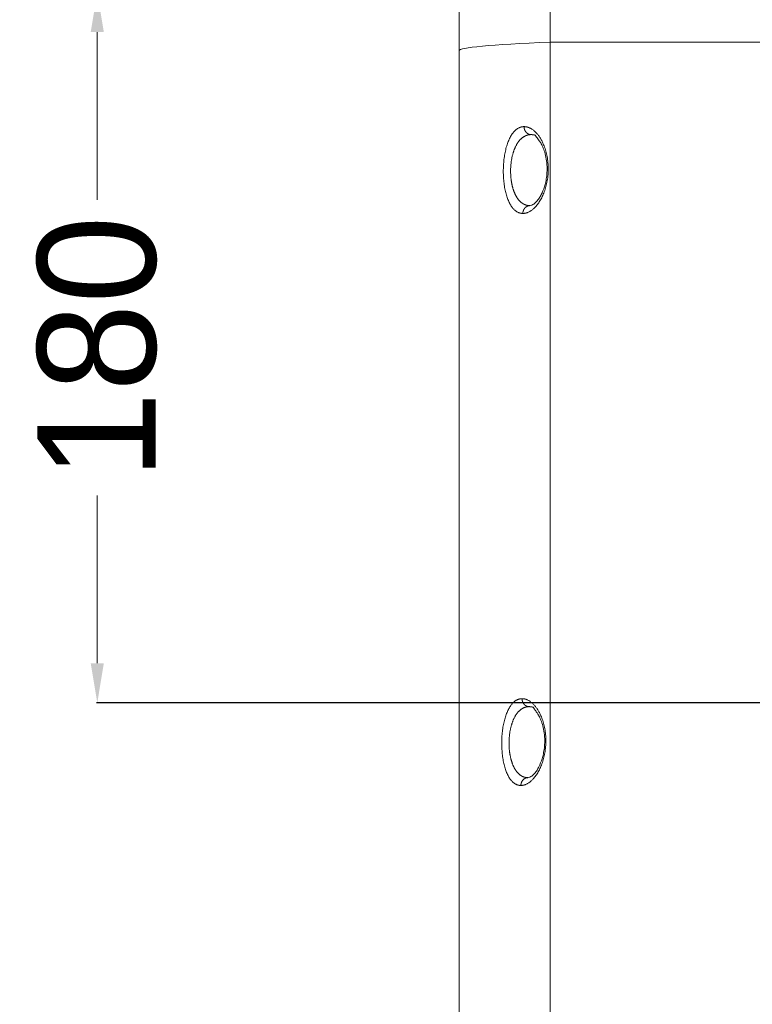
# Model space of a CAD drawing. Header units: millimetres. Extents: x 5437 to 18441, y -4466 to 3128.
# Tile 488 of 497: x 16010 to 16196, y -800 to -551. Entities that reach past the tile are written whole.
import ezdxf

# ---------------------------------------------------------------- set-up
doc = ezdxf.new("R2010")
doc.units = ezdxf.units.MM
doc.layers.add('1', color=7, linetype='Continuous', true_color=0xffffff)
doc.dimstyles.get("Standard").update_dxf_attribs({"dimtxt": 0.18, "dimasz": 0.18, "dimexe": 0.18, "dimexo": 0.0625, "dimgap": 0.09, "dimtad": 0, "dimtih": 1, "dimtoh": 1, "dimdec": 4, "dimzin": 0, "dimdsep": 46, "dimtxsty": 'Standard', "dimcen": 0.09, "dimadec": 0, "dimazin": 0, "dimtfac": 1, "dimtdec": 4, "dimtofl": 0, "dimtmove": 0, "dimatfit": 3, "dimfxl": 1, "dimtolj": 1, "dimtzin": 0, "dimarcsym": 0})

# ---------------------------------------------------------------- blocks, each defined once
blk = doc.blocks.new('*D6')
at = {"color": 0, "lineweight": -2, "transparency": 16777216}
for p, q in [((16228.94, -543.93), (16029.56, -543.93)), ((16228.94, -723.93), (16029.56, -723.93))]:
    blk.add_line(p, q, dxfattribs=at)
at = {"color": 0, "lineweight": 9, "transparency": 16777216}
for p, q in [((16029.74, -553.93), (16029.74, -596.43)), ((16029.74, -713.93), (16029.74, -671.43))]:
    blk.add_line(p, q, dxfattribs=at)
at = {"color": 0, "lineweight": 20, "transparency": 16777216}
for points in [[(16028.07, -553.93), (16031.4, -553.93), (16029.74, -543.93)], [(16028.07, -713.93), (16031.4, -713.93), (16029.74, -723.93)]]:
    blk.add_solid(points, dxfattribs=at)
at = {"layer": 'Defpoints', "color": 0, "lineweight": 20, "transparency": 16777216}
for p in [(16229, -543.93), (16029.74, -723.93), (16229, -723.93)]:
    blk.add_point(p, dxfattribs=at)
at = {"color": 0, "lineweight": 18, "transparency": 16777216, "insert": (16029.74, -633.93), "char_height": 30, "attachment_point": 5, "rotation": 90}
blk.add_mtext('\\A1;180', dxfattribs=at)

msp = doc.modelspace()

# ---------------------------------------------------------------- linework, layer by layer
at = {"layer": '1', "color": 0, "lineweight": 20}
for p, q in [((16144.6129, -556.46875), (16144.6129, -468.9345)), ((16121.49874, -548.93441), (16121.49874, -558.66053)), ((16144.6129, -556.46875), (16216.66327, -556.46875)), ((16144.6129, -921.19478), (16144.6129, -556.46875)), ((16121.49874, -923.38656), (16121.49874, -558.66053))]:
    msp.add_line(p, q, dxfattribs=at)
msp.add_ellipse((16271.49874, -558.66053), major_axis=(150, 0), ratio=0.02739726, start_param=2.579057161, end_param=3.141593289, dxfattribs=at)
for points, degree, knots in [([(16137.67107, -599.90975), (16137.66242, -599.90974), (16137.64512, -599.90971), (16137.61922, -599.90937), (16137.59335, -599.90881), (16137.56752, -599.90802), (16137.54173, -599.907), (16137.51598, -599.90575), (16137.49026, -599.90426), (16137.46459, -599.90255), (16137.43895, -599.9006), (16137.41335, -599.89843), (16137.38779, -599.89602), (16137.36226, -599.89338), (16137.33678, -599.89051), (16137.31133, -599.88741), (16137.28592, -599.88408), (16137.26054, -599.88051), (16137.23521, -599.87672), (16137.20991, -599.87269), (16137.18465, -599.86844), (16137.15943, -599.86395), (16137.13425, -599.85923), (16137.1091, -599.85428), (16137.08399, -599.8491), (16137.05892, -599.84369), (16137.03388, -599.83804), (16137.00888, -599.83217), (16136.98392, -599.82606), (16136.959, -599.81973), (16136.93412, -599.81316), (16136.90927, -599.80636), (16136.88446, -599.79933), (16136.85968, -599.79207), (16136.83495, -599.78458), (16136.81025, -599.77685), (16136.78558, -599.7689), (16136.76096, -599.76071), (16136.73637, -599.7523), (16136.71182, -599.74365), (16136.6873, -599.73477), (16136.58842, -599.69797), (16136.41709, -599.62458), (16136.1771, -599.4962), (16135.94276, -599.34469), (16135.71283, -599.16915), (16135.48793, -598.96972), (16135.26876, -598.74622), (16135.05696, -598.50023), (16134.82828, -598.2001), (16134.58661, -597.8367), (16134.33674, -597.39943), (16134.1014, -596.92241), (16133.88142, -596.40709), (16133.6779, -595.85428), (16133.49175, -595.26651), (16133.3236, -594.64602), (16133.17444, -593.99453), (16133.04508, -593.31596), (16132.93586, -592.61339), (16132.84759, -591.88952), (16132.78082, -591.14944), (16132.73556, -590.39682), (16132.71237, -589.6351), (16132.71139, -588.87013), (16132.73229, -588.10571), (16132.77532, -587.34567), (16132.84017, -586.59564), (16132.92622, -585.85903), (16133.03336, -585.1395), (16133.16093, -584.44187), (16133.30807, -583.76876), (16133.47434, -583.12315), (16133.65887, -582.50863), (16133.86064, -581.92683), (16134.07897, -581.37994), (16134.31293, -580.87019), (16134.56139, -580.39836), (16134.82348, -579.96585), (16135.07557, -579.60625), (16135.3131, -579.30912), (16135.53236, -579.06551), (16135.75851, -578.84409), (16135.98989, -578.64639), (16136.22582, -578.47226), (16136.46566, -578.32185), (16136.71065, -578.19431), (16136.89424, -578.1175), (16137.01326, -578.07477), (16137.0659, -578.05694), (16137.11868, -578.04012), (16137.17159, -578.02432), (16137.22465, -578.00954), (16137.27784, -577.99578), (16137.33117, -577.98303), (16137.38464, -577.9713), (16137.43825, -577.96059), (16137.492, -577.95089), (16137.5459, -577.94221), (16137.59993, -577.93454), (16137.6541, -577.9279), (16137.70841, -577.92226), (16137.76286, -577.91765), (16137.81746, -577.91405), (16137.8722, -577.91148), (16137.92707, -577.90986), (16137.96374, -577.90964), (16137.98208, -577.90953)], 3, [0, 0, 0, 0, 0.001569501, 0.003138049, 0.004705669, 0.006272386, 0.007838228, 0.009403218, 0.010967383, 0.012530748, 0.01409334, 0.015655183, 0.017216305, 0.018776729, 0.020336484, 0.021895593, 0.023454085, 0.025011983, 0.026569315, 0.028126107, 0.029682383, 0.031238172, 0.032793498, 0.034348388, 0.035902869, 0.037456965, 0.039010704, 0.040564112, 0.042117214, 0.043670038, 0.045222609, 0.046774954, 0.048327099, 0.049879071, 0.051430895, 0.052982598, 0.054534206, 0.056085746, 0.057637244, 0.059188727, 0.06074022, 0.06229175, 0.077992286, 0.093598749, 0.10913955, 0.124643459, 0.1403781, 0.156003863, 0.171552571, 0.187056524, 0.208040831, 0.228841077, 0.249543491, 0.270543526, 0.291364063, 0.312102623, 0.333096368, 0.353933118, 0.3747213, 0.395689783, 0.41653727, 0.437380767, 0.458308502, 0.479163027, 0.500065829, 0.520940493, 0.541792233, 0.562741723, 0.583561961, 0.60440655, 0.625390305, 0.646157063, 0.666988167, 0.687988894, 0.708710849, 0.729524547, 0.750524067, 0.771215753, 0.79200838, 0.812984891, 0.828487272, 0.844033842, 0.859655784, 0.875383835, 0.890887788, 0.906426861, 0.922028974, 0.93772171, 0.940989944, 0.944257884, 0.94752577, 0.950793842, 0.95406234, 0.957331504, 0.960601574, 0.963872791, 0.967145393, 0.970419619, 0.973695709, 0.9769739, 0.980254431, 0.983537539, 0.98682346, 0.990112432, 0.993404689, 0.996700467, 1, 1, 1, 1]), ([(16137.98208, -577.90953), (16137.99094, -577.90955), (16138.00864, -577.90958), (16138.03522, -577.90993), (16138.06181, -577.9105), (16138.0884, -577.91131), (16138.11501, -577.91235), (16138.14163, -577.91363), (16138.16826, -577.91515), (16138.1949, -577.9169), (16138.22155, -577.91889), (16138.24821, -577.92112), (16138.27488, -577.92358), (16138.30156, -577.92628), (16138.32825, -577.92921), (16138.35495, -577.93239), (16138.38166, -577.93579), (16138.40838, -577.93944), (16138.43512, -577.94332), (16138.46186, -577.94743), (16138.48861, -577.95179), (16138.51537, -577.95637), (16138.54215, -577.9612), (16138.56893, -577.96626), (16138.59572, -577.97156), (16138.62253, -577.97709), (16138.64934, -577.98286), (16138.67617, -577.98887), (16138.703, -577.99511), (16138.72984, -578.00159), (16138.7567, -578.00831), (16138.78356, -578.01526), (16138.81043, -578.02245), (16138.83732, -578.02987), (16138.86421, -578.03753), (16138.89111, -578.04543), (16138.91803, -578.05356), (16138.94495, -578.06193), (16138.97188, -578.07054), (16138.99882, -578.07938), (16139.02578, -578.08846), (16139.1336, -578.12571), (16139.322, -578.19975), (16139.59018, -578.32866), (16139.85679, -578.4805), (16140.12239, -578.65567), (16140.38605, -578.85375), (16140.6468, -579.07463), (16140.90304, -579.31723), (16141.24066, -579.67185), (16141.65036, -580.16991), (16142.11914, -580.85897), (16142.55511, -581.63012), (16142.91064, -582.39434), (16143.19123, -583.11097), (16143.40908, -583.75928), (16143.60173, -584.43777), (16143.7673, -585.14391), (16143.90319, -585.8755), (16144.00728, -586.6258), (16144.07863, -587.39145), (16144.11555, -588.16917), (16144.11739, -588.94965), (16144.0847, -589.72912), (16144.01738, -590.50386), (16143.91668, -591.26511), (16143.78461, -592.00967), (16143.62246, -592.73424), (16143.43256, -593.43302), (16143.21762, -594.1039), (16142.97967, -594.74444), (16142.7209, -595.35201), (16142.44405, -595.92546), (16142.15129, -596.46301), (16141.84416, -596.96398), (16141.52512, -597.42774), (16141.19619, -597.85297), (16140.88635, -598.20766), (16140.5998, -598.50166), (16140.33957, -598.74331), (16140.07571, -598.96343), (16139.80956, -599.16113), (16139.54209, -599.33621), (16139.27418, -599.48817), (16139.00548, -599.61729), (16138.80818, -599.69511), (16138.68259, -599.73823), (16138.62874, -599.75579), (16138.57495, -599.7724), (16138.52124, -599.78807), (16138.46759, -599.80279), (16138.41401, -599.81656), (16138.36049, -599.82938), (16138.30705, -599.84126), (16138.25367, -599.85219), (16138.20036, -599.86217), (16138.14712, -599.87121), (16138.09395, -599.8793), (16138.04085, -599.88644), (16137.98781, -599.89264), (16137.93484, -599.89788), (16137.88195, -599.90218), (16137.82912, -599.90554), (16137.77636, -599.90793), (16137.72366, -599.90944), (16137.6886, -599.90965), (16137.67107, -599.90975)], 3, [0, 0, 0, 0, 0.001559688, 0.003118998, 0.004677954, 0.006236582, 0.007794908, 0.009352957, 0.010910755, 0.012468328, 0.014025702, 0.015582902, 0.017139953, 0.018696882, 0.020253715, 0.021810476, 0.023367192, 0.024923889, 0.026480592, 0.028037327, 0.029594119, 0.031150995, 0.03270798, 0.0342651, 0.03582238, 0.037379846, 0.038937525, 0.040495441, 0.04205362, 0.043612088, 0.045170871, 0.046729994, 0.048289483, 0.049849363, 0.05140966, 0.0529704, 0.054531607, 0.056093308, 0.057655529, 0.059218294, 0.060781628, 0.062345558, 0.077982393, 0.093568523, 0.109129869, 0.124692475, 0.14039372, 0.156003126, 0.171548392, 0.187057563, 0.218472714, 0.249481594, 0.280995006, 0.31199419, 0.333117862, 0.353951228, 0.374606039, 0.395704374, 0.416560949, 0.437310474, 0.45830393, 0.479174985, 0.500073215, 0.520913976, 0.541780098, 0.562818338, 0.583527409, 0.604376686, 0.625494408, 0.646128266, 0.666951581, 0.688069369, 0.708692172, 0.729492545, 0.750556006, 0.771209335, 0.791990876, 0.812972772, 0.828493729, 0.844041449, 0.859643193, 0.875325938, 0.890899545, 0.906462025, 0.92203915, 0.937656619, 0.940787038, 0.943914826, 0.947040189, 0.950163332, 0.953284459, 0.956403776, 0.95952149, 0.962637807, 0.965752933, 0.968867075, 0.971980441, 0.975093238, 0.978205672, 0.981317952, 0.984430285, 0.987542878, 0.990655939, 0.993769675, 0.996884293, 1, 1, 1, 1]), ([(16137.98208, -577.90953), (16137.97856, -578.22616), (16138.03081, -578.54358), (16138.1391, -578.84523), (16138.45588, -579.38389), (16138.93139, -579.74644), (16139.19854, -579.87185), (16139.48042, -579.9345), (16139.7623, -579.9345)], 5, [0, 0, 0, 0, 0, 0, 0.5, 0.5, 0.5, 1, 1, 1, 1, 1, 1]), ([(16139.45543, -597.9345), (16138.87025, -597.9345), (16138.29883, -597.81018), (16137.75104, -597.55791), (16136.71849, -596.78569), (16135.86708, -595.49502), (16135.4957, -594.71861), (16134.9673, -593.1669), (16134.66976, -591.36209), (16134.58805, -590.5592), (16134.48208, -588.06131), (16134.80939, -585.56942), (16135.22342, -584.05364), (16136.24704, -581.80894), (16137.64613, -580.5028), (16138.32325, -580.12241), (16139.03466, -579.9345), (16139.76231, -579.9345)], 5, [0, 0, 0, 0, 0, 0, 0.180699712, 0.180699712, 0.180699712, 0.363422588, 0.363422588, 0.363422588, 0.499205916, 0.499205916, 0.499205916, 0.777244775, 0.777244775, 0.777244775, 1, 1, 1, 1, 1, 1]), ([(16140.81586, -580.08832), (16140.89992, -580.21991), (16141.0965, -580.50389), (16141.41508, -580.9375), (16141.8231, -581.4534), (16142.3556, -582.28284), (16142.87357, -583.37111), (16143.36602, -584.82084), (16143.7254, -586.5993), (16143.85669, -588.52387), (16143.7541, -590.33893), (16143.49726, -591.87843), (16143.05188, -593.54849), (16142.47603, -594.92906), (16141.75991, -596.14196), (16141.05387, -597.04772), (16140.14376, -597.81786), (16139.47549, -597.99706), (16139.11, -597.97233)], 3, [0, 0, 0, 0, 0.07416659, 0.13284993, 0.175116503, 0.221241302, 0.272733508, 0.330297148, 0.393779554, 0.458557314, 0.516720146, 0.568203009, 0.612961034, 0.697601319, 0.743325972, 0.806778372, 0.892795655, 1, 1, 1, 1]), ([(16139.45543, -597.9345), (16139.17733, -597.9345), (16138.89923, -597.99521), (16138.63521, -598.1167), (16138.16337, -598.46838), (16137.84377, -598.99281), (16137.73211, -599.28718), (16137.67451, -599.59809), (16137.67107, -599.90975)], 5, [0, 0, 0, 0, 0, 0, 0.5, 0.5, 0.5, 1, 1, 1, 1, 1, 1]), ([(16137.17601, -744.91011), (16137.1675, -744.9101), (16137.15049, -744.91007), (16137.12501, -744.90972), (16137.09956, -744.90917), (16137.07415, -744.90837), (16137.04879, -744.90735), (16137.02346, -744.90609), (16136.99816, -744.9046), (16136.97291, -744.90288), (16136.94769, -744.90093), (16136.92251, -744.89874), (16136.89737, -744.89633), (16136.87226, -744.89368), (16136.8472, -744.8908), (16136.82217, -744.88768), (16136.79718, -744.88434), (16136.77222, -744.88076), (16136.7473, -744.87695), (16136.72242, -744.87291), (16136.69758, -744.86864), (16136.67278, -744.86414), (16136.64801, -744.8594), (16136.62328, -744.85443), (16136.59859, -744.84923), (16136.57393, -744.8438), (16136.54931, -744.83813), (16136.52473, -744.83223), (16136.50018, -744.82611), (16136.47567, -744.81975), (16136.4512, -744.81315), (16136.42677, -744.80633), (16136.40237, -744.79927), (16136.37801, -744.79198), (16136.35368, -744.78446), (16136.3294, -744.77671), (16136.30515, -744.76873), (16136.28093, -744.76051), (16136.25676, -744.75206), (16136.23261, -744.74338), (16136.20851, -744.73447), (16136.11131, -744.69753), (16135.94291, -744.6239), (16135.70707, -744.4951), (16135.47683, -744.34309), (16135.25098, -744.16702), (16135.03015, -743.96703), (16134.81501, -743.74296), (16134.60715, -743.49638), (16134.38281, -743.19559), (16134.14581, -742.83153), (16133.90088, -742.3936), (16133.67031, -741.91604), (16133.45488, -741.40032), (16133.25566, -740.8473), (16133.07352, -740.2595), (16132.90907, -739.63921), (16132.76324, -738.98816), (16132.63681, -738.31023), (16132.5301, -737.60853), (16132.44389, -736.88574), (16132.37867, -736.14689), (16132.33447, -735.39562), (16132.31182, -734.63537), (16132.31084, -733.87187), (16132.33122, -733.10889), (16132.3732, -732.35024), (16132.4365, -731.60146), (16132.52052, -730.86594), (16132.62515, -730.14732), (16132.74979, -729.45037), (16132.89359, -728.77769), (16133.05617, -728.13231), (16133.23668, -727.51776), (16133.43415, -726.93573), (16133.64793, -726.38843), (16133.87711, -725.8781), (16134.12062, -725.40557), (16134.37761, -724.97227), (16134.6249, -724.61189), (16134.858, -724.31403), (16135.07325, -724.06975), (16135.29531, -723.84771), (16135.52257, -723.6494), (16135.75437, -723.47469), (16135.99008, -723.32376), (16136.23088, -723.19576), (16136.41137, -723.11867), (16136.5284, -723.07578), (16136.58017, -723.05788), (16136.63207, -723.041), (16136.68412, -723.02514), (16136.7363, -723.0103), (16136.78861, -722.99648), (16136.84107, -722.98368), (16136.89366, -722.9719), (16136.94639, -722.96115), (16136.99927, -722.95141), (16137.05228, -722.9427), (16137.10542, -722.935), (16137.15871, -722.92833), (16137.21214, -722.92267), (16137.26571, -722.91804), (16137.31942, -722.91443), (16137.37327, -722.91185), (16137.42725, -722.91023), (16137.46333, -722.91), (16137.48138, -722.90989)], 3, [0, 0, 0, 0, 0.001569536, 0.003138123, 0.004705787, 0.006272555, 0.00783845, 0.009403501, 0.010967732, 0.012531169, 0.014093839, 0.015655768, 0.017216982, 0.018777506, 0.020337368, 0.021896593, 0.023455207, 0.025013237, 0.02657071, 0.028127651, 0.029684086, 0.031240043, 0.032795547, 0.034350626, 0.035905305, 0.037459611, 0.03901357, 0.040567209, 0.042120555, 0.043673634, 0.045226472, 0.046779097, 0.048331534, 0.049883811, 0.051435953, 0.052987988, 0.054539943, 0.056091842, 0.057643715, 0.059195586, 0.060747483, 0.062299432, 0.077999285, 0.093606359, 0.10914932, 0.124657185, 0.140389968, 0.156015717, 0.17156645, 0.187074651, 0.208055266, 0.228855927, 0.249563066, 0.27055804, 0.291377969, 0.312120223, 0.333108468, 0.353943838, 0.374734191, 0.395697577, 0.416543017, 0.437386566, 0.45831055, 0.479162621, 0.500063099, 0.520936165, 0.541785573, 0.562730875, 0.583551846, 0.60439456, 0.625372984, 0.64614248, 0.666972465, 0.687967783, 0.708694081, 0.729507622, 0.75050246, 0.771198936, 0.791992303, 0.8129658, 0.828472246, 0.844020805, 0.859642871, 0.875369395, 0.890877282, 0.906418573, 0.922021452, 0.937713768, 0.940982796, 0.944251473, 0.947520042, 0.950788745, 0.954057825, 0.957327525, 0.960598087, 0.963869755, 0.967142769, 0.970417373, 0.973693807, 0.976972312, 0.98025313, 0.9835365, 0.986822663, 0.990111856, 0.993404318, 0.996700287, 1, 1, 1, 1]), ([(16137.48138, -722.90989), (16137.49008, -722.90991), (16137.5075, -722.90994), (16137.53363, -722.91029), (16137.55978, -722.91086), (16137.58594, -722.91167), (16137.6121, -722.91272), (16137.63828, -722.91401), (16137.66447, -722.91553), (16137.69067, -722.91729), (16137.71688, -722.91928), (16137.7431, -722.92152), (16137.76933, -722.92399), (16137.79557, -722.92669), (16137.82182, -722.92964), (16137.84808, -722.93282), (16137.87435, -722.93624), (16137.90064, -722.93989), (16137.92693, -722.94378), (16137.95323, -722.94791), (16137.97954, -722.95228), (16138.00587, -722.95688), (16138.0322, -722.96172), (16138.05854, -722.9668), (16138.0849, -722.97211), (16138.11126, -722.97767), (16138.13763, -722.98345), (16138.16402, -722.98948), (16138.19041, -722.99574), (16138.21682, -723.00224), (16138.24323, -723.00898), (16138.26965, -723.01595), (16138.29609, -723.02316), (16138.32253, -723.03061), (16138.34898, -723.0383), (16138.37545, -723.04622), (16138.40192, -723.05438), (16138.4284, -723.06277), (16138.45489, -723.07141), (16138.4814, -723.08028), (16138.50791, -723.08938), (16138.61397, -723.12675), (16138.79928, -723.20102), (16139.06309, -723.33032), (16139.32535, -723.48262), (16139.58659, -723.6583), (16139.84592, -723.85694), (16140.10234, -724.07841), (16140.35434, -724.32166), (16140.68628, -724.67712), (16141.08901, -725.17627), (16141.54956, -725.86646), (16141.9777, -726.63856), (16142.32657, -727.40315), (16142.60178, -728.11981), (16142.81534, -728.76785), (16143.00412, -729.44576), (16143.16629, -730.15102), (16143.29933, -730.88138), (16143.40122, -731.63022), (16143.47103, -732.39419), (16143.50717, -733.17003), (16143.50899, -733.94863), (16143.47705, -734.72628), (16143.41121, -735.49925), (16143.31269, -736.25899), (16143.18343, -737.00231), (16143.02466, -737.72592), (16142.83863, -738.42407), (16142.62796, -739.09464), (16142.39461, -739.73516), (16142.14074, -740.34298), (16141.869, -740.91688), (16141.58151, -741.45507), (16141.27982, -741.95681), (16140.96632, -742.42143), (16140.643, -742.84758), (16140.33838, -743.20312), (16140.0566, -743.49787), (16139.80065, -743.74018), (16139.54114, -743.96092), (16139.27936, -744.15919), (16139.01626, -744.3348), (16138.75272, -744.48723), (16138.4884, -744.61675), (16138.29434, -744.69481), (16138.1708, -744.73806), (16138.11783, -744.75567), (16138.06493, -744.77234), (16138.0121, -744.78805), (16137.95933, -744.80282), (16137.90664, -744.81663), (16137.85401, -744.8295), (16137.80144, -744.84141), (16137.74895, -744.85237), (16137.69652, -744.86239), (16137.64416, -744.87145), (16137.59187, -744.87957), (16137.53964, -744.88673), (16137.48749, -744.89294), (16137.4354, -744.89821), (16137.38338, -744.90252), (16137.33143, -744.90589), (16137.27954, -744.90829), (16137.22772, -744.9098), (16137.19325, -744.91001), (16137.17601, -744.91011)], 3, [0, 0, 0, 0, 0.001559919, 0.003119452, 0.004678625, 0.006237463, 0.007795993, 0.00935424, 0.010912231, 0.012469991, 0.014027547, 0.015584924, 0.017142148, 0.018699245, 0.020256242, 0.021813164, 0.023370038, 0.024926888, 0.026483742, 0.028040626, 0.029597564, 0.031154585, 0.032711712, 0.034268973, 0.035826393, 0.037383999, 0.038941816, 0.04049987, 0.042058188, 0.043616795, 0.045175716, 0.046734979, 0.048294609, 0.049854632, 0.051415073, 0.052975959, 0.054537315, 0.056099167, 0.057661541, 0.059224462, 0.060787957, 0.062352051, 0.077989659, 0.093576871, 0.109139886, 0.124705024, 0.140405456, 0.156015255, 0.171562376, 0.187075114, 0.218486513, 0.249501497, 0.281007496, 0.312013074, 0.333128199, 0.353960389, 0.374620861, 0.395710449, 0.416564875, 0.437317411, 0.458305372, 0.479173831, 0.500070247, 0.520910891, 0.541774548, 0.562805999, 0.58351919, 0.604366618, 0.625475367, 0.646115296, 0.666937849, 0.688047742, 0.708676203, 0.72947648, 0.750534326, 0.771192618, 0.791975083, 0.812954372, 0.828478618, 0.844028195, 0.859630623, 0.875313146, 0.890889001, 0.906453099, 0.922031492, 0.937650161, 0.940780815, 0.943908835, 0.947034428, 0.9501578, 0.953279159, 0.956398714, 0.959516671, 0.962633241, 0.965748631, 0.968863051, 0.971976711, 0.97508982, 0.978202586, 0.981315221, 0.984427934, 0.987540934, 0.990654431, 0.993768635, 0.996883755, 1, 1, 1, 1]), ([(16137.48137, -722.90989), (16137.47789, -723.22649), (16137.53038, -723.54386), (16137.6391, -723.84545), (16137.95708, -724.38401), (16138.43434, -724.74648), (16138.70246, -724.87186), (16138.98537, -724.9345), (16139.26827, -724.9345)], 5, [0, 0, 0, 0, 0, 0, 0.5, 0.5, 0.5, 1, 1, 1, 1, 1, 1]), ([(16138.96698, -742.9345), (16138.395, -742.9345), (16137.8366, -742.81129), (16137.30147, -742.56134), (16136.28788, -741.79307), (16135.45243, -740.50809), (16135.08656, -739.73084), (16134.566, -738.1765), (16134.27303, -736.36863), (16134.19253, -735.56383), (16134.08807, -733.06111), (16134.4098, -730.56417), (16134.81688, -729.04476), (16135.82172, -726.8034), (16137.19676, -725.49968), (16137.85929, -725.1214), (16138.55573, -724.9345), (16139.26827, -724.9345)], 5, [0, 0, 0, 0, 0, 0, 0.179511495, 0.179511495, 0.179511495, 0.362826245, 0.362826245, 0.362826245, 0.49922152, 0.49922152, 0.49922152, 0.778330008, 0.778330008, 0.778330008, 1, 1, 1, 1, 1, 1]), ([(16140.30461, -725.08883), (16140.37836, -725.22016), (16140.55865, -725.50309), (16140.86013, -725.93167), (16141.25801, -726.44553), (16141.78209, -727.27788), (16142.29063, -728.36784), (16142.77402, -729.81897), (16143.12646, -731.59728), (16143.25543, -733.52046), (16143.1554, -735.33451), (16142.90401, -736.87432), (16142.46736, -738.54608), (16141.90191, -739.93017), (16141.19698, -741.14811), (16140.50483, -742.054), (16139.619, -742.82094), (16138.97239, -742.99827), (16138.62023, -742.97234)], 3, [0, 0, 0, 0, 0.074169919, 0.132857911, 0.175111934, 0.221214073, 0.272691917, 0.330250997, 0.393746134, 0.458562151, 0.516766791, 0.568282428, 0.613065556, 0.697707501, 0.743424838, 0.806852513, 0.892852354, 1, 1, 1, 1]), ([(16138.96698, -742.9345), (16138.68781, -742.9345), (16138.40865, -742.99522), (16138.14363, -743.11675), (16137.67001, -743.4685), (16137.34924, -743.99303), (16137.23719, -744.28746), (16137.17941, -744.59842), (16137.17601, -744.91011)], 5, [0, 0, 0, 0, 0, 0, 0.5, 0.5, 0.5, 1, 1, 1, 1, 1, 1])]:
    msp.add_open_spline(points, degree=degree, knots=knots, dxfattribs=at)
for points in [[(16139.7623, -579.9345), (16139.97169, -579.9345), (16140.18238, -579.95008), (16140.39393, -579.98108), (16140.60587, -580.02737), (16140.81771, -580.08886)], [(16139.26827, -724.9345), (16139.4742, -724.9345), (16139.68144, -724.95014), (16139.88953, -724.98123), (16140.09802, -725.02768), (16140.30643, -725.08937)]]:
    msp.add_open_spline(points, degree=5, dxfattribs=at)

# ---------------------------------------------------------------- dimensions: what is measured, and where the dimension line sits
at = {"color": 0, "lineweight": 18}
dim = msp.add_linear_dim(base=(16029.73801, -723.9345), p1=(16228.99874, -543.9345), p2=(16228.99874, -723.9345), angle=90, dimstyle='Standard', override={"dimtxt": 30, "dimasz": 10, "dimgap": 5, "dimdec": 0, "dimlwd": 9}, dxfattribs=at)
dim.commit()
dim.dimension.update_dxf_attribs({"geometry": '*D6', "text_midpoint": (16029.73801, -633.9345), "text_rotation": 90})

doc.saveas('drawing.dxf')
